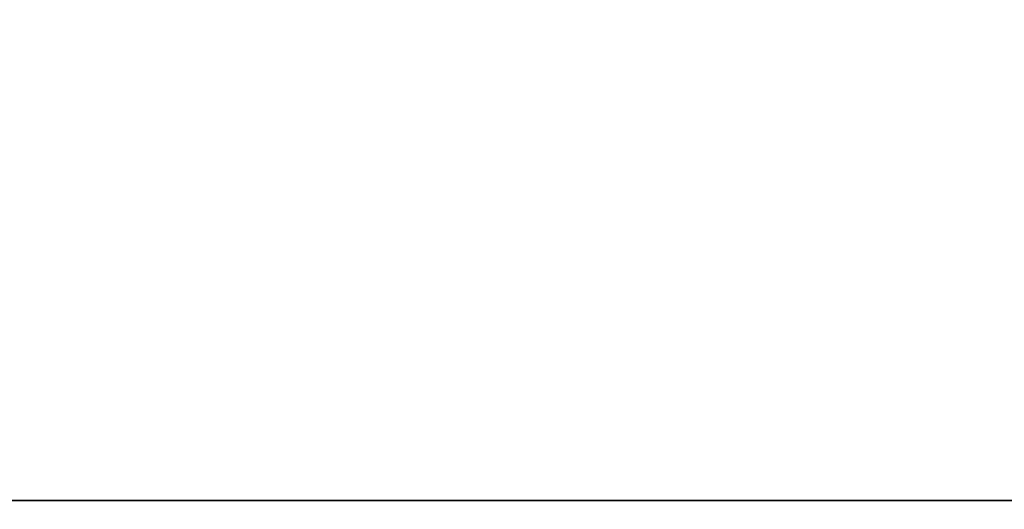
# Model space of a CAD drawing. Header units: millimetres. Extents: x -603 to 3703, y -115 to 249.
# Tile 571 of 656: x 1950 to 1967, y -13 to -5. Entities that reach past the tile are written whole.
import ezdxf

# ---------------------------------------------------------------- set-up
doc = ezdxf.new("R2010")
doc.units = ezdxf.units.MM
doc.layers.add('152', color=7, linetype='Continuous', true_color=0xffffff)

# ---------------------------------------------------------------- blocks, each defined once
blk = doc.blocks.new('UG_SURFACE_002')
at = {"layer": '152', "color": 252, "linetype": 'Continuous', "lineweight": 35}
for points in [[(2165, -13.3, 2212.25), (2165, 230.4, 2212.25), (835, 230.4, 2212.25), (835, -13.3, 2212.25)], [(985, -13.3, 2062.25), (985, 230.4, 2062.25), (2015, 230.4, 2062.25), (2015, -13.3, 2062.25)]]:
    blk.add_3dface(points, dxfattribs=at)
blk = doc.blocks.new('UG_SURFACE_090')
at = {"layer": '152', "color": 43, "linetype": 'Continuous', "lineweight": 35}
for points in [[(1029, -34, 2017), (1971, -34, 2017), (1971, 0, 2017), (1029, 0, 2017)], [(1029, -2), (1971, -2), (1971, -13), (1029, -13)], [(1029, -29, 30.5), (1029, -13, 30.5), (1971, -13, 30.5), (1971, -29, 30.5)], [(1029, -13, 30.5), (1029, -13), (1971, -13), (1971, -13, 30.5)]]:
    blk.add_3dface(points, dxfattribs=at)
blk = doc.blocks.new('UG_SURFACE_152')
at = {"layer": '152', "color": 252, "linetype": 'Continuous', "lineweight": 35}
for points in [[(1023.5, -30.22, 2021.75), (1976.5, -30.22, 2021.75), (1976.5, 62.62, 2021.75), (1023.5, 62.62, 2021.75)], [(1025, -30.22, 2020.25), (1025, 62.62, 2020.25), (1975, 62.62, 2020.25), (1975, -30.22, 2020.25)]]:
    blk.add_3dface(points, dxfattribs=at)

msp = doc.modelspace()

# ---------------------------------------------------------------- linework, layer by layer
at = {"layer": '152', "color": 252, "linetype": 'Continuous', "lineweight": -3, "true_color": 0x939598}
for p, q in [((1029, -13, 30.5), (1971, -13, 30.5)), ((1971, -13), (1029, -13))]:
    msp.add_line(p, q, dxfattribs=at)

# ---------------------------------------------------------------- block references
for name in ['UG_SURFACE_002', 'UG_SURFACE_152', 'UG_SURFACE_090']:
    msp.add_blockref(name, (0, 0), dxfattribs=at)

doc.saveas('drawing.dxf')
